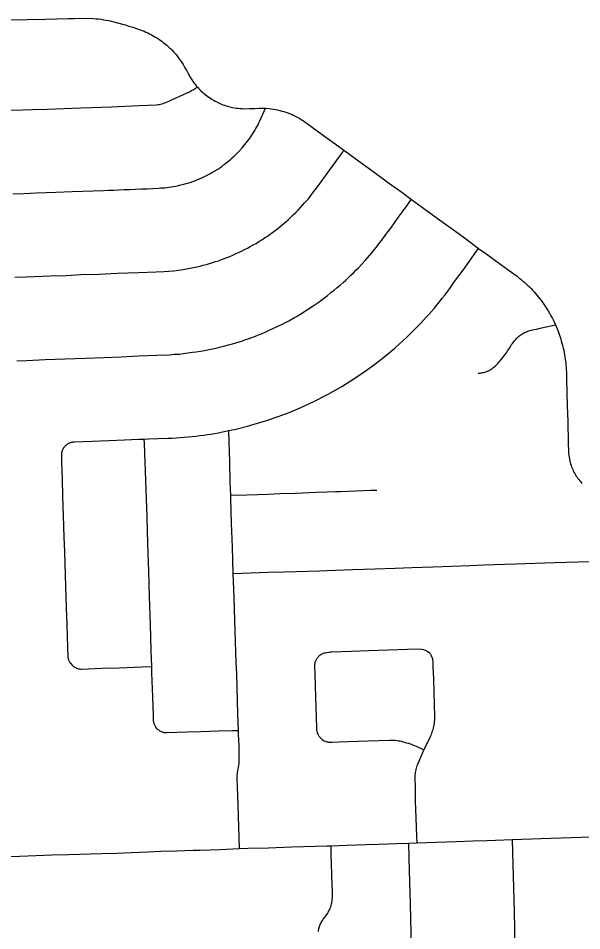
# Model space of a CAD drawing. Extents: x -59 to 82, y -3 to 49.
# Drawn here: x -13.267 to -12.781, y 30.102 to 30.891 of the extents above; entities that cross this region are included whole.
import ezdxf

# ---------------------------------------------------------------- set-up
doc = ezdxf.new("R2010")
doc.units = 0
doc.layers.add('GM_X_City_Street', color=7, linetype='Continuous')

msp = doc.modelspace()

# ---------------------------------------------------------------- linework, layer by layer
at = {"layer": 'GM_X_City_Street'}
for points in [[(-13.27544, 30.88934), (-13.24419, 30.88978), (-13.23386, 30.89007), (-13.2239, 30.89036), (-13.21892, 30.89049), (-13.21292, 30.89065), (-13.20223, 30.89041), (-13.20015, 30.89024), (-13.19807, 30.89002), (-13.19584, 30.88973), (-13.19362, 30.8894), (-13.19141, 30.88902), (-13.1892, 30.8886), (-13.187, 30.88813), (-13.18481, 30.88762), (-13.18263, 30.88706), (-13.17501, 30.88487), (-13.17172, 30.88388), (-13.16844, 30.88285), (-13.16518, 30.88177), (-13.16193, 30.88065), (-13.15869, 30.87948), (-13.15708, 30.87876), (-13.15548, 30.878), (-13.1539, 30.87722), (-13.15234, 30.87639), (-13.15079, 30.87553), (-13.14927, 30.87463), (-13.14777, 30.8737), (-13.14629, 30.87274), (-13.14483, 30.87175), (-13.14339, 30.87072), (-13.14204, 30.8697), (-13.14071, 30.86865), (-13.1394, 30.86757), (-13.13812, 30.86645), (-13.13687, 30.86531), (-13.13565, 30.86414), (-13.13445, 30.86294), (-13.13328, 30.86172), (-13.13214, 30.86047), (-13.13103, 30.8592), (-13.12975, 30.85754), (-13.1285, 30.85585), (-13.12729, 30.85414), (-13.12612, 30.85242), (-13.12498, 30.85066), (-13.12388, 30.84888), (-13.12281, 30.84709), (-13.12178, 30.84526), (-13.12078, 30.84343), (-13.11982, 30.84156), (-13.11906, 30.84018), (-13.11825, 30.83882), (-13.1174, 30.83748), (-13.11652, 30.83617), (-13.11559, 30.83489), (-13.11464, 30.83364), (-13.11364, 30.83241), (-13.11258, 30.83122), (-13.11038, 30.8289), (-13.10924, 30.82779), (-13.10807, 30.8267), (-13.10696, 30.82572), (-13.10581, 30.82477), (-13.10464, 30.82385), (-13.10345, 30.82297), (-13.10223, 30.82211), (-13.10099, 30.82129), (-13.09973, 30.82051), (-13.09844, 30.81976), (-13.09714, 30.81905), (-13.09581, 30.81837), (-13.09317, 30.8171), (-13.09184, 30.81651), (-13.09049, 30.81595), (-13.08913, 30.81545), (-13.08775, 30.81499), (-13.08636, 30.81457), (-13.08496, 30.81419), (-13.08354, 30.81385), (-13.08212, 30.81357), (-13.07909, 30.81308), (-13.0775, 30.81288), (-13.0759, 30.81272), (-13.0743, 30.8126), (-13.07269, 30.81251), (-13.06755, 30.81259), (-13.0629, 30.81283), (-13.05918, 30.81295), (-13.05387, 30.81287), (-13.0506, 30.81264), (-13.04885, 30.81246), (-13.047, 30.81215), (-13.04515, 30.8118), (-13.04333, 30.81141), (-13.0415, 30.81098), (-13.03969, 30.8105), (-13.03789, 30.80999), (-13.0361, 30.80944), (-13.03432, 30.80884), (-13.03256, 30.8082), (-13.03084, 30.80743), (-13.02914, 30.80662), (-13.02745, 30.80576), (-13.02579, 30.80487), (-13.02415, 30.80393), (-13.02254, 30.80296), (-13.02095, 30.80194), (-13.01938, 30.80089), (-13.01784, 30.7998), (-13.009, 30.79334), (-13.00053, 30.7872), (-12.99659, 30.78434), (-12.98606, 30.77658), (-12.98091, 30.77296), (-12.97019, 30.76513), (-12.95862, 30.75671), (-12.94747, 30.7486), (-12.93602, 30.74035), (-12.9276, 30.7342), (-12.9148, 30.72485), (-12.90351, 30.71658), (-12.89124, 30.70776), (-12.87976, 30.69942), (-12.86961, 30.69186), (-12.86327, 30.68743), (-12.85346, 30.68021), (-12.84403, 30.67336), (-12.83638, 30.66781), (-12.83476, 30.66655), (-12.83317, 30.66527), (-12.83161, 30.66395), (-12.83007, 30.66261), (-12.82855, 30.66123), (-12.82706, 30.65983), (-12.82567, 30.6585), (-12.82433, 30.65714), (-12.823, 30.65576), (-12.8217, 30.65435), (-12.82044, 30.65291), (-12.8192, 30.65145), (-12.81667, 30.64829), (-12.81538, 30.6466), (-12.81412, 30.64489), (-12.8129, 30.64315), (-12.81171, 30.64138), (-12.81056, 30.63959), (-12.80944, 30.63778), (-12.80836, 30.63594), (-12.80709, 30.63365), (-12.80588, 30.63134), (-12.8047, 30.629), (-12.80319, 30.62581), (-12.80248, 30.62426), (-12.80155, 30.62185), (-12.80066, 30.61943), (-12.79979, 30.617), (-12.79897, 30.61456), (-12.7982, 30.6121), (-12.79761, 30.61007), (-12.79707, 30.60803), (-12.79651, 30.60569), (-12.79612, 30.6039), (-12.79571, 30.60182), (-12.79504, 30.59793), (-12.79477, 30.59613), (-12.79454, 30.59432), (-12.79434, 30.5925), (-12.7942, 30.59068), (-12.79409, 30.58885), (-12.79382, 30.58308), (-12.79366, 30.57914), (-12.79354, 30.5752), (-12.79345, 30.57127), (-12.79338, 30.56741), (-12.79329, 30.56356), (-12.79318, 30.55971), (-12.79303, 30.55586), (-12.79259, 30.54244), (-12.7922, 30.52403), (-12.79201, 30.51617), (-12.79186, 30.5146), (-12.79165, 30.51304), (-12.79141, 30.51149), (-12.79113, 30.50994), (-12.7908, 30.5084), (-12.79044, 30.50687), (-12.7901, 30.50564), (-12.78972, 30.50441), (-12.7893, 30.5032), (-12.78884, 30.50201), (-12.78834, 30.50083), (-12.7878, 30.49966), (-12.78722, 30.49852), (-12.78661, 30.4974), (-12.78597, 30.49629), (-12.78528, 30.49521), (-12.78456, 30.49415), (-12.78381, 30.49311), (-12.78302, 30.4921), (-12.7822, 30.49111), (-12.78135, 30.49016), (-12.78031, 30.48886)], [(-13.27399, 30.81123), (-13.2633, 30.81144), (-13.25497, 30.8117), (-13.24256, 30.81208), (-13.21332, 30.81329), (-13.20407, 30.81369), (-13.18687, 30.81427), (-13.16292, 30.81514), (-13.14802, 30.81592), (-13.14684, 30.81607), (-13.14566, 30.81627), (-13.1445, 30.81651), (-13.14334, 30.81679), (-13.14219, 30.81711), (-13.14106, 30.81747), (-13.13994, 30.81787), (-13.13883, 30.81831), (-13.13774, 30.81878), (-13.13666, 30.8193), (-13.12128, 30.82629), (-13.11949, 30.82719), (-13.11773, 30.82813), (-13.11599, 30.82912), (-13.11427, 30.83015), (-13.11258, 30.83122)], [(-13.272, 30.73909), (-13.26244, 30.7394), (-13.25164, 30.73981), (-13.23481, 30.74032), (-13.22088, 30.74087), (-13.20277, 30.74169), (-13.19382, 30.74186), (-13.18934, 30.74201), (-13.18486, 30.7422), (-13.18038, 30.74243), (-13.17592, 30.7427), (-13.17096, 30.74285), (-13.16599, 30.74302), (-13.16104, 30.74322), (-13.15608, 30.74343), (-13.15112, 30.74368), (-13.14617, 30.74396), (-13.14434, 30.74402), (-13.1425, 30.74412), (-13.14067, 30.74427), (-13.13884, 30.74445), (-13.13702, 30.74468), (-13.1352, 30.74494), (-13.13339, 30.74524), (-13.13159, 30.74558), (-13.1298, 30.74596), (-13.12801, 30.74638), (-13.12417, 30.74736), (-13.12214, 30.74792), (-13.1201, 30.74853), (-13.11809, 30.74918), (-13.11609, 30.74988), (-13.11425, 30.75056), (-13.11243, 30.75127), (-13.11062, 30.75202), (-13.10883, 30.75282), (-13.10704, 30.75364), (-13.10528, 30.7545), (-13.10354, 30.7554), (-13.10182, 30.75633), (-13.10011, 30.7573), (-13.09836, 30.7583), (-13.09663, 30.75935), (-13.09493, 30.76042), (-13.09325, 30.76154), (-13.09159, 30.7627), (-13.08996, 30.76389), (-13.08836, 30.76511), (-13.08524, 30.76764), (-13.08372, 30.76894), (-13.08223, 30.77027), (-13.08076, 30.77163), (-13.07933, 30.77301), (-13.07792, 30.77443), (-13.07654, 30.77587), (-13.07394, 30.77868), (-13.07271, 30.78006), (-13.07153, 30.78146), (-13.07037, 30.78289), (-13.06925, 30.78435), (-13.06816, 30.78583), (-13.06711, 30.78733), (-13.06503, 30.79045), (-13.064, 30.79205), (-13.06301, 30.79368), (-13.06204, 30.79532), (-13.06112, 30.79699), (-13.06022, 30.79867), (-13.05937, 30.80038), (-13.05854, 30.8021), (-13.055, 30.81029), (-13.05387, 30.81287)], [(-13.27018, 30.66709), (-13.26065, 30.66732), (-13.25367, 30.66752), (-13.23976, 30.66804), (-13.226, 30.66857), (-13.21288, 30.66921), (-13.19755, 30.66965), (-13.18199, 30.67031), (-13.16339, 30.67114), (-13.14819, 30.67159), (-13.1413, 30.672), (-13.13333, 30.67257), (-13.1266, 30.6734), (-13.11582, 30.67536), (-13.11304, 30.67598), (-13.11028, 30.67662), (-13.10753, 30.67731), (-13.10478, 30.67804), (-13.10204, 30.67881), (-13.09932, 30.6796), (-13.09681, 30.6804), (-13.09432, 30.68124), (-13.09184, 30.68212), (-13.08938, 30.68303), (-13.08692, 30.68398), (-13.08449, 30.68497), (-13.08206, 30.68599), (-13.07966, 30.68705), (-13.07707, 30.68825), (-13.0745, 30.68949), (-13.07195, 30.69076), (-13.06942, 30.69207), (-13.0669, 30.69341), (-13.06441, 30.69479), (-13.06194, 30.6962), (-13.05945, 30.69772), (-13.05698, 30.69927), (-13.05454, 30.70087), (-13.05212, 30.7025), (-13.04973, 30.70417), (-13.04537, 30.70733), (-13.0434, 30.70882), (-13.04146, 30.71035), (-13.03954, 30.71191), (-13.03765, 30.71351), (-13.0358, 30.71514), (-13.03397, 30.7168), (-13.03183, 30.7188), (-13.02973, 30.72083), (-13.02764, 30.72289), (-13.0256, 30.72498), (-13.02359, 30.7271), (-13.01995, 30.73107), (-13.01832, 30.73291), (-13.01673, 30.73478), (-13.01518, 30.73669), (-13.01366, 30.73862), (-13.01218, 30.74058), (-13.01074, 30.74256), (-13.00718, 30.74741), (-13.00055, 30.75655), (-12.99277, 30.76716), (-12.98732, 30.77475), (-12.98606, 30.77658)], [(-13.26852, 30.59473), (-13.26007, 30.59506), (-13.24414, 30.59577), (-13.22679, 30.59646), (-13.20946, 30.59711), (-13.19313, 30.5977), (-13.17843, 30.59828), (-13.16344, 30.59891), (-13.14762, 30.59962), (-13.13667, 30.60001), (-13.13257, 30.60036), (-13.12804, 30.60061), (-13.12294, 30.60125), (-13.11684, 30.60207), (-13.11355, 30.60254), (-13.10994, 30.60314), (-13.10634, 30.60377), (-13.10274, 30.60444), (-13.09916, 30.60515), (-13.09635, 30.60579), (-13.09237, 30.60673), (-13.08899, 30.60758), (-13.08563, 30.60849), (-13.08227, 30.60942), (-13.07934, 30.61028), (-13.07642, 30.61118), (-13.0735, 30.61213), (-13.07061, 30.61311), (-13.06772, 30.61415), (-13.06233, 30.61615), (-13.05981, 30.61712), (-13.05731, 30.61813), (-13.05235, 30.62025), (-13.0499, 30.62137), (-13.04467, 30.62381), (-13.0419, 30.62515), (-13.03915, 30.62652), (-13.03642, 30.62793), (-13.03371, 30.62938), (-13.02871, 30.63213), (-13.02641, 30.63344), (-13.02414, 30.63478), (-13.02189, 30.63614), (-13.01966, 30.63755), (-13.01745, 30.63898), (-13.01262, 30.64219), (-13.01001, 30.64398), (-13.00743, 30.6458), (-13.00488, 30.64766), (-13.00235, 30.64956), (-13.00058, 30.65094), (-12.99716, 30.65361), (-12.9945, 30.65576), (-12.99187, 30.65794), (-12.98927, 30.66016), (-12.98671, 30.66243), (-12.98443, 30.66448), (-12.98218, 30.66656), (-12.97995, 30.66867), (-12.97775, 30.67081), (-12.97559, 30.67298), (-12.97345, 30.67517), (-12.96764, 30.68138), (-12.96188, 30.68806), (-12.95988, 30.69047), (-12.95791, 30.69291), (-12.95598, 30.69538), (-12.95409, 30.69788), (-12.94888, 30.70492), (-12.94557, 30.70946), (-12.93907, 30.71855), (-12.93579, 30.72304), (-12.93085, 30.72974), (-12.92923, 30.73197), (-12.9276, 30.7342)], [(-13.22196, 30.33316), (-13.22277, 30.33434), (-13.22309, 30.33496), (-13.22338, 30.3356), (-13.22362, 30.33625), (-13.22383, 30.33692), (-13.22398, 30.3376), (-13.2241, 30.33829), (-13.22416, 30.33898), (-13.22455, 30.34737), (-13.22523, 30.36651), (-13.22567, 30.38154), (-13.22625, 30.3997), (-13.22715, 30.42959), (-13.22769, 30.44282), (-13.22819, 30.4607), (-13.22873, 30.47794), (-13.22923, 30.49255), (-13.2297, 30.50698), (-13.22981, 30.50843), (-13.22968, 30.51562), (-13.22951, 30.51629), (-13.22932, 30.51694), (-13.22908, 30.51759), (-13.22849, 30.51883), (-13.22776, 30.51998), (-13.22735, 30.52053), (-13.2269, 30.52105), (-13.22642, 30.52154), (-13.22591, 30.522), (-13.22538, 30.52244), (-13.22482, 30.52284), (-13.22425, 30.5232), (-13.22364, 30.52353), (-13.2229, 30.52385), (-13.22215, 30.52412), (-13.22139, 30.52435), (-13.2206, 30.52454), (-13.21981, 30.52469), (-13.21902, 30.52479), (-13.20362, 30.52527), (-13.18916, 30.52591), (-13.17557, 30.52635), (-13.16359, 30.52692), (-13.15868, 30.52715), (-13.15481, 30.52735), (-13.13796, 30.52789), (-13.13445, 30.52803), (-13.13095, 30.52823), (-13.12745, 30.52847), (-13.12396, 30.52876), (-13.11721, 30.5294), (-13.11396, 30.52977), (-13.11026, 30.53025), (-13.10711, 30.53062), (-13.10397, 30.53103), (-13.10084, 30.5315), (-13.09754, 30.53203), (-13.09425, 30.53262), (-13.09098, 30.53325), (-13.08548, 30.53441), (-13.07937, 30.53574), (-13.06942, 30.53818), (-13.06346, 30.53987), (-13.05292, 30.5431), (-13.04266, 30.54665), (-13.03334, 30.55018), (-13.02376, 30.55417), (-13.01127, 30.55991), (-13.00061, 30.56537), (-12.99953, 30.56592), (-12.98789, 30.57258), (-12.97833, 30.57852), (-12.96838, 30.58518), (-12.95958, 30.59158), (-12.95012, 30.59899), (-12.94203, 30.60574), (-12.94137, 30.60628), (-12.93192, 30.61493), (-12.9288, 30.61799), (-12.9257, 30.62107), (-12.92263, 30.62419), (-12.91959, 30.62733), (-12.91723, 30.6298), (-12.91491, 30.63231), (-12.91262, 30.63485), (-12.91037, 30.63742), (-12.90815, 30.64002), (-12.90595, 30.64264), (-12.90349, 30.64568), (-12.90105, 30.64874), (-12.89864, 30.65183), (-12.89626, 30.65494), (-12.89392, 30.65808), (-12.89033, 30.66313), (-12.8867, 30.66816), (-12.88304, 30.67315), (-12.87948, 30.67805), (-12.87592, 30.68295), (-12.87278, 30.6873), (-12.86961, 30.69186)], [(-12.87004, 30.58405), (-12.86807, 30.58421), (-12.86709, 30.58435), (-12.86612, 30.58454), (-12.86516, 30.58476), (-12.86421, 30.58503), (-12.86327, 30.58534), (-12.86235, 30.58569), (-12.86144, 30.58608), (-12.86055, 30.5865), (-12.85968, 30.58697), (-12.85883, 30.58747), (-12.858, 30.588), (-12.8572, 30.58858), (-12.85642, 30.58919), (-12.85528, 30.59024), (-12.85416, 30.59133), (-12.85307, 30.59244), (-12.85201, 30.59358), (-12.85099, 30.59475), (-12.84999, 30.59594), (-12.84784, 30.59864), (-12.8467, 30.60015), (-12.84559, 30.60169), (-12.84454, 30.60325), (-12.84299, 30.6057), (-12.84184, 30.60759), (-12.84111, 30.6087), (-12.84035, 30.60978), (-12.83956, 30.61084), (-12.83873, 30.61188), (-12.83788, 30.61289), (-12.837, 30.61388), (-12.83609, 30.61485), (-12.83539, 30.6155), (-12.83466, 30.61612), (-12.83391, 30.61672), (-12.83313, 30.61728), (-12.83233, 30.61781), (-12.83151, 30.61832), (-12.83068, 30.61878), (-12.82982, 30.61922), (-12.82895, 30.61962), (-12.82807, 30.61998), (-12.82717, 30.62032), (-12.82625, 30.62061), (-12.82409, 30.62118), (-12.82191, 30.62171), (-12.81973, 30.62221), (-12.81755, 30.62266), (-12.81535, 30.62309), (-12.81129, 30.62395), (-12.80724, 30.62486), (-12.80319, 30.62581)], [(-13.07608, 30.17336), (-13.07651, 30.18278), (-13.07748, 30.21103), (-13.07794, 30.22677), (-13.07822, 30.23356), (-13.0781, 30.23691), (-13.07798, 30.23802), (-13.07783, 30.23914), (-13.07732, 30.24191), (-13.07705, 30.24359), (-13.07682, 30.24528), (-13.07663, 30.24697), (-13.07649, 30.24867), (-13.07639, 30.25037), (-13.07661, 30.26218), (-13.0768, 30.26723), (-13.07702, 30.27228), (-13.07711, 30.27517), (-13.07752, 30.28949), (-13.07865, 30.32434), (-13.07901, 30.33437), (-13.08026, 30.37039), (-13.08088, 30.39053), (-13.08154, 30.41103), (-13.08222, 30.43374), (-13.08298, 30.45437), (-13.08365, 30.47584), (-13.08375, 30.47865), (-13.08419, 30.49026), (-13.08465, 30.50768), (-13.08521, 30.52446), (-13.08548, 30.53441)], [(-13.07711, 30.27517), (-13.08255, 30.27498), (-13.09474, 30.27475), (-13.10952, 30.27421), (-13.12138, 30.27385), (-13.13861, 30.27327), (-13.14058, 30.27337), (-13.14122, 30.27349), (-13.14186, 30.27364), (-13.1425, 30.27382), (-13.14311, 30.27404), (-13.14372, 30.27429), (-13.14431, 30.27459), (-13.14488, 30.27491), (-13.14544, 30.27527), (-13.14597, 30.27565), (-13.14651, 30.27611), (-13.1475, 30.27712), (-13.14837, 30.27824), (-13.14876, 30.27884), (-13.1491, 30.27945), (-13.14942, 30.28009), (-13.14969, 30.28074), (-13.14993, 30.28141), (-13.15012, 30.28209), (-13.15028, 30.28278), (-13.1504, 30.28348), (-13.15056, 30.288), (-13.15108, 30.30455), (-13.15187, 30.32517), (-13.15199, 30.33065), (-13.15241, 30.34462), (-13.1531, 30.36692), (-13.15382, 30.39126), (-13.15461, 30.41307), (-13.15537, 30.43667), (-13.15612, 30.45998), (-13.15695, 30.48316), (-13.15746, 30.49967), (-13.158, 30.51509), (-13.15842, 30.52323), (-13.15868, 30.52715)], [(-13.08375, 30.47865), (-13.06993, 30.47901), (-13.05141, 30.47958), (-13.04141, 30.47998), (-13.02777, 30.48051), (-13.00992, 30.48119), (-13.00063, 30.48148), (-12.99321, 30.48171), (-12.98893, 30.48184), (-12.96902, 30.48268), (-12.96307, 30.48293), (-12.95745, 30.48309)], [(-13.08154, 30.41103), (-13.06676, 30.41146), (-13.05183, 30.41204), (-13.03745, 30.41251), (-13.00716, 30.41339), (-13.00066, 30.41363), (-12.97839, 30.41447), (-12.95929, 30.41516), (-12.94179, 30.41572), (-12.92736, 30.41626), (-12.90883, 30.41684), (-12.89305, 30.41746), (-12.87724, 30.41794), (-12.86506, 30.41836), (-12.83788, 30.4193), (-12.80391, 30.42049), (-12.77299, 30.42151)], [(-13.00477, 30.26767), (-13.00585, 30.26863), (-13.00635, 30.26915), (-13.00726, 30.27027), (-13.00766, 30.27088), (-13.00803, 30.27149), (-13.00837, 30.27213), (-13.00867, 30.27279), (-13.00893, 30.27375), (-13.00915, 30.27472), (-13.00932, 30.27569), (-13.00944, 30.27667), (-13.00953, 30.27767), (-13.01016, 30.30434), (-13.01082, 30.32365), (-13.01109, 30.33143), (-13.011, 30.33282), (-13.01089, 30.33351), (-13.01074, 30.33419), (-13.01055, 30.33486), (-13.01032, 30.33552), (-13.01005, 30.33616), (-13.00974, 30.33678), (-13.0094, 30.33739), (-13.00902, 30.33798), (-13.00861, 30.33854), (-13.00816, 30.33907), (-13.00768, 30.33958), (-13.00718, 30.34005), (-13.00664, 30.3405), (-13.00608, 30.34092), (-13.00549, 30.3413), (-13.00418, 30.34194)], [(-13.00418, 30.34194), (-13.0028, 30.34243), (-13.0021, 30.34262), (-13.00068, 30.34289), (-12.99898, 30.34315), (-12.99777, 30.34327), (-12.99656, 30.34336), (-12.97953, 30.34392), (-12.96475, 30.3444), (-12.94747, 30.34507), (-12.93113, 30.34559), (-12.92135, 30.34592), (-12.91856, 30.3457), (-12.9172, 30.34537), (-12.91588, 30.34489), (-12.91524, 30.34459), (-12.91463, 30.34427), (-12.91403, 30.3439), (-12.91289, 30.34309)], [(-12.92264, 30.17838), (-12.9229, 30.18413), (-12.92353, 30.19987), (-12.924, 30.21447), (-12.92427, 30.22672), (-12.92447, 30.23428), (-12.92433, 30.23674), (-12.9242, 30.23796), (-12.92402, 30.23919), (-12.92381, 30.2404), (-12.92356, 30.2416), (-12.92327, 30.2428), (-12.92294, 30.24399), (-12.92258, 30.24516), (-12.92217, 30.24633), (-12.91802, 30.25594), (-12.91684, 30.25867), (-12.91175, 30.26889), (-12.91119, 30.27007), (-12.91067, 30.27128), (-12.91018, 30.2725), (-12.90973, 30.27373), (-12.90932, 30.27497), (-12.90894, 30.27623), (-12.90861, 30.27749), (-12.90831, 30.27877), (-12.90805, 30.28005), (-12.90783, 30.28135), (-12.90764, 30.28265), (-12.90751, 30.28508), (-12.90744, 30.28752), (-12.90798, 30.30817), (-12.90843, 30.32024), (-12.90865, 30.32515), (-12.90882, 30.33006), (-12.90894, 30.33498), (-12.90911, 30.33639), (-12.90926, 30.3371), (-12.90945, 30.33778), (-12.90968, 30.33846), (-12.90996, 30.33912), (-12.91027, 30.33976), (-12.91062, 30.34038), (-12.911, 30.34098), (-12.91142, 30.34156), (-12.91187, 30.3421), (-12.91289, 30.34309)], [(-13.22196, 30.33316), (-13.221, 30.33205), (-13.22047, 30.33154), (-13.21991, 30.33107), (-13.21933, 30.33063), (-13.21872, 30.33022), (-13.21809, 30.32985), (-13.21744, 30.32952), (-13.21676, 30.32923), (-13.21607, 30.32898), (-13.21525, 30.32876), (-13.21442, 30.32859), (-13.21358, 30.32847), (-13.21274, 30.3284), (-13.195, 30.32917), (-13.18011, 30.32964), (-13.16023, 30.33025), (-13.15199, 30.33065)], [(-13.00477, 30.26767), (-13.00359, 30.26683), (-13.00297, 30.26651), (-13.00233, 30.26623), (-13.00167, 30.26599), (-13.0007, 30.2657), (-12.99964, 30.26548), (-12.99894, 30.2654), (-12.99615, 30.26546), (-12.99041, 30.26568), (-12.96521, 30.26653), (-12.94668, 30.26714), (-12.94274, 30.26705), (-12.94143, 30.26694), (-12.94012, 30.26679), (-12.93882, 30.26659), (-12.93753, 30.26635), (-12.93625, 30.26607), (-12.93497, 30.26574), (-12.93197, 30.26488), (-12.93024, 30.26433), (-12.92852, 30.26375), (-12.92683, 30.26312), (-12.92514, 30.26246), (-12.92348, 30.26174), (-12.91684, 30.25867)], [(-13.28016, 30.16657), (-13.26631, 30.16691), (-13.2521, 30.16739), (-13.23813, 30.1679), (-13.22398, 30.16824), (-13.19548, 30.1692), (-13.18213, 30.16957), (-13.16974, 30.17011), (-13.15563, 30.17059), (-13.14396, 30.17107), (-13.13039, 30.17148), (-13.11633, 30.17199), (-13.11032, 30.17216), (-13.09315, 30.17272), (-13.07608, 30.17336), (-13.06903, 30.17362), (-13.05111, 30.17412), (-13.03097, 30.17485), (-13.00073, 30.17576), (-12.997, 30.17587), (-12.98343, 30.17629), (-12.9669, 30.17681), (-12.9563, 30.17718), (-12.94038, 30.17773), (-12.92988, 30.17814), (-12.92264, 30.17838), (-12.90615, 30.17886), (-12.88858, 30.17946), (-12.87452, 30.17996), (-12.86252, 30.18044), (-12.84028, 30.18118), (-12.8159, 30.18201), (-12.76341, 30.1838)], [(-13.00806, 30.1019), (-13.00785, 30.10295), (-13.0076, 30.10399), (-13.00704, 30.10596), (-13.00674, 30.10688), (-13.00639, 30.10779), (-13.00601, 30.10867), (-13.00559, 30.10954), (-13.00513, 30.1104), (-13.00463, 30.11123), (-13.00411, 30.11204), (-13.00354, 30.11282), (-13.00294, 30.11358), (-13.0023, 30.11432), (-13.00161, 30.1152), (-13.00075, 30.1164), (-12.99973, 30.118), (-12.99918, 30.11898), (-12.99867, 30.11998), (-12.99819, 30.12101), (-12.99776, 30.12205), (-12.99737, 30.1231), (-12.99702, 30.12417), (-12.99671, 30.12525), (-12.99647, 30.12674), (-12.99627, 30.12824), (-12.99611, 30.12974), (-12.99599, 30.13124), (-12.99591, 30.13275), (-12.99599, 30.13879), (-12.99612, 30.14029), (-12.99628, 30.14399), (-12.99641, 30.1477), (-12.99649, 30.1514), (-12.99687, 30.16871), (-12.997, 30.17587)], [(-12.92189, 29.84954), (-12.92245, 29.86988), (-12.92291, 29.89284), (-12.92341, 29.91148), (-12.92385, 29.93122), (-12.92417, 29.94871), (-12.92466, 29.96698), (-12.9252, 29.98594), (-12.92568, 30.00611), (-12.92662, 30.04355), (-12.92715, 30.06579), (-12.92768, 30.08836), (-12.92858, 30.1253), (-12.92905, 30.14479), (-12.92949, 30.16493), (-12.92988, 30.17814)], [(-12.83137, 29.77515), (-12.83116, 29.7773), (-12.83059, 29.78196), (-12.83037, 29.78503), (-12.83056, 29.79589), (-12.83102, 29.80984), (-12.83196, 29.84767), (-12.8324, 29.86526), (-12.83322, 29.89898), (-12.83381, 29.92439), (-12.83465, 29.95523), (-12.83553, 29.98966), (-12.8364, 30.02855), (-12.83719, 30.05389), (-12.83801, 30.08893), (-12.8387, 30.11914), (-12.8398, 30.15955), (-12.84028, 30.18118)]]:
    msp.add_lwpolyline(points, dxfattribs=at)

doc.saveas('drawing.dxf')
